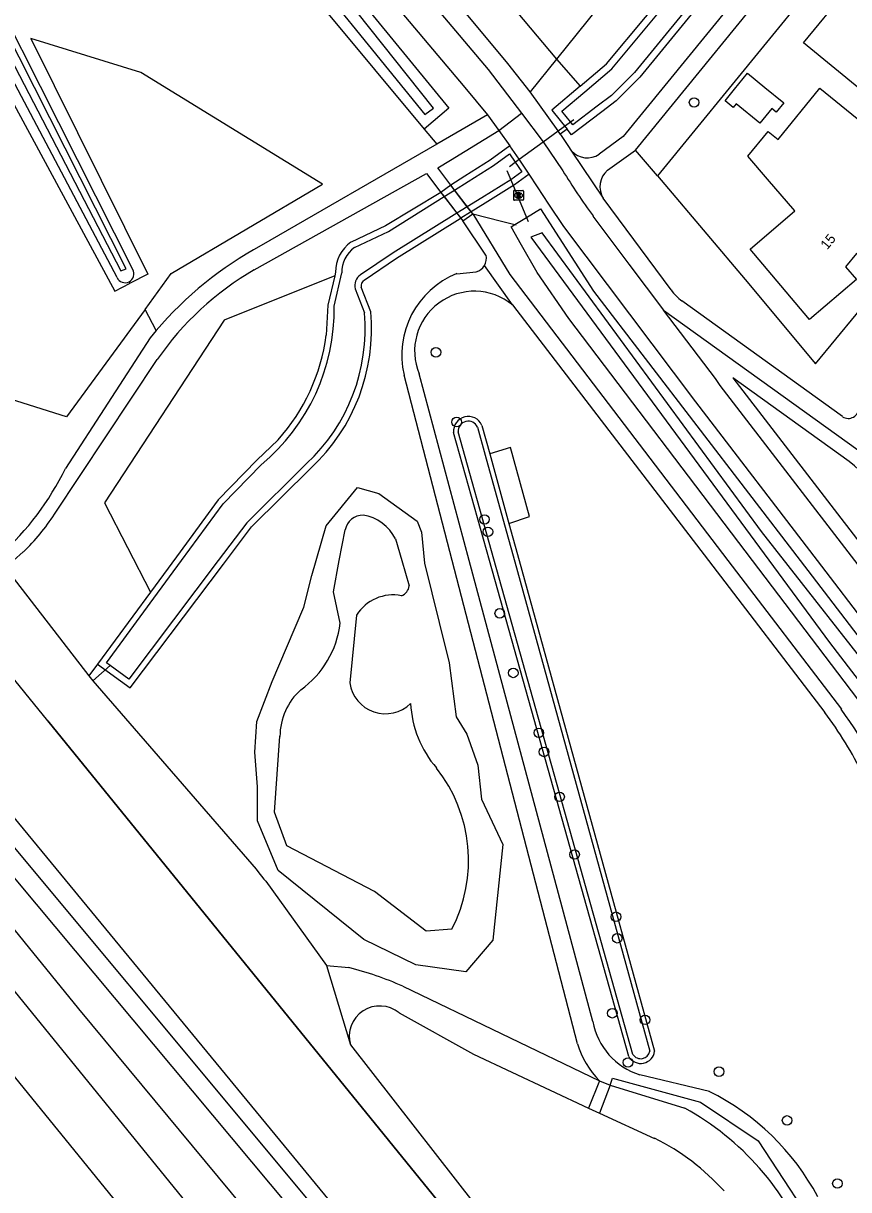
# Model space of a CAD drawing. Extents: x 157321 to 158827, y 386650 to 388532.
# Drawn here: x 157739.4 to 157823.7, y 387185.7 to 387304.9 of the extents above; entities that cross this region are included whole.
import ezdxf

# ---------------------------------------------------------------- set-up
doc = ezdxf.new("R2010")
doc.units = 0
for name, color, linetype in [('IMGEO_Boom', 7, 'Continuous'), ('IMGEO_Dek', 7, 'Continuous'), ('IMGEO_Duiker', 7, 'Continuous'), ('IMGEO_Fietspad_gesloten', 7, 'Continuous'), ('IMGEO_Groenvoorziening', 7, 'Continuous'), ('IMGEO_Hek', 7, 'Continuous'), ('IMGEO_Loofbos', 7, 'Continuous'), ('IMGEO_Meer_plas_ven_vijver', 7, 'Continuous'), ('IMGEO_Muur', 7, 'Continuous'), ('IMGEO_Pand', 7, 'Continuous'), ('IMGEO_Pand_nummerreeks', 7, 'Continuous'), ('IMGEO_Rioolput', 7, 'Continuous'), ('IMGEO_Voetpad_gesloten', 7, 'Continuous'), ('IMGEO_Voetpad_halfverhard', 7, 'Continuous'), ('IMGEO_Waterloop', 7, 'Continuous')]:
    doc.layers.add(name, color=color, linetype=linetype)

msp = doc.modelspace()

# ---------------------------------------------------------------- linework, layer by layer
at = {"layer": 'IMGEO_Boom'}
for centre in [(157807.89, 387296.78), (157781.52, 387271.26), (157783.64, 387264.14), (157786.48, 387254.19), (157786.83, 387252.93), (157788.04, 387244.6), (157789.42, 387238.52), (157792.03, 387232.4), (157792.56, 387230.45), (157794.15, 387225.86), (157795.68, 387219.97), (157799.91, 387213.61), (157800.04, 387211.42), (157799.54, 387203.76), (157802.88, 387203.08), (157801.14, 387198.73), (157810.43, 387197.79), (157817.39, 387192.81), (157822.53, 387186.37)]:
    msp.add_circle(centre, 0.489, dxfattribs=at)
at = {"layer": 'IMGEO_Dek'}
msp.add_lwpolyline([(157783.03, 387288.33), (157782.02, 387287.59), (157784.26, 387284.68), (157785.28, 387285.39)], close=True, dxfattribs=at)
at = {"layer": 'IMGEO_Duiker'}
for points in [[(157789.02, 387290.25), (157789.61, 387290.68), (157790.02, 387290.98), (157792.47, 387292.77), (157793.99, 387293.87), (157795.27, 387294.8), (157795.59, 387295.03)], [(157788.77, 387289.83), (157789.16, 387288.89), (157790.78, 387285.03), (157790.95, 387284.63)]]:
    msp.add_lwpolyline(points, dxfattribs=at)
at = {"layer": 'IMGEO_Fietspad_gesloten'}
for points in [[(157766.03, 387323.87), (157767.9, 387322.07), (157773.67, 387315.78), (157786.84, 387300.13), (157790.25, 387295.68)], [(157771.79, 387313.35), (157784.48, 387298.31), (157786.79, 387295.52)], [(157787.94, 387293.91), (157790.25, 387295.68)], [(157790.25, 387295.68), (157792.47, 387292.77), (157794.48, 387289.8)], [(157786.79, 387295.52), (157787.94, 387293.91)], [(157787.94, 387293.91), (157789.06, 387292.34)], [(157791.03, 387289.45), (157790.02, 387290.98), (157789.06, 387292.34)], [(157825.92, 387242.91), (157820.49, 387250), (157808.07, 387266.2), (157794.6, 387284.12), (157793.04, 387286.38), (157791.89, 387288.15), (157791.03, 387289.45)], [(157797.56, 387285.18), (157801.23, 387280.28), (157804.78, 387275.56)], [(157828.92, 387244.01), (157824.3, 387250), (157810.55, 387267.86), (157810.07, 387268.57), (157804.78, 387275.56)]]:
    msp.add_lwpolyline(points, dxfattribs=at)
msp.add_arc((157857.24, 387328.45), 73.71, 211.6265, 215.9426, dxfattribs=at)
at = {"layer": 'IMGEO_Groenvoorziening'}
for points in [[(157796.24, 387298.43), (157798.94, 387300.72), (157806.91, 387310.3), (157819.12, 387325.88), (157828, 387336.89), (157908.82, 387436)], [(157912.81, 387431.73), (157897.51, 387415.55), (157802.35, 387299.36), (157799.92, 387296.93), (157798.45, 387295.81), (157795.38, 387293.49), (157794.93, 387294.06)], [(157748.95, 387278.9), (157719.56, 387334.45), (157716.21, 387339.26), (157690.59, 387390.07), (157677.07, 387388.93)], [(157855.27, 387351.92), (157855.06, 387351.68), (157840.49, 387333.81), (157827.63, 387318.06), (157815.3, 387302.91), (157804.16, 387289.28)], [(157750.55, 387279.72), (157727.88, 387324.62), (157721.69, 387338.23), (157733.68, 387344.68)], [(157767.67, 387314.71), (157782.84, 387296.2), (157780.33, 387294.05)], [(157765.28, 387312.16), (157780.33, 387294.05)], [(157786.32, 387310.2), (157793.84, 387301.2)], [(157798.04, 387306.43), (157793.84, 387301.2)], [(157664.34, 387303.06), (157707.81, 387250), (157745.01, 387204.22), (157870.42, 387053.08)], [(157751.81, 387275.65), (157754.48, 387279.3), (157769.92, 387288.43), (157751.39, 387299.83), (157740.15, 387303.3), (157752.08, 387279.24), (157750.27, 387278.31)], [(157751.81, 387275.65), (157743.77, 387264.66), (157737.4, 387266.69), (157714.24, 387293.39), (157714.33, 387297.79), (157735.17, 387302.52), (157748.73, 387277.52), (157750.27, 387278.31)], [(157793.84, 387301.2), (157791.14, 387297.85)], [(157793.84, 387301.2), (157796.24, 387298.43)], [(157796.24, 387298.43), (157793.36, 387296), (157794.93, 387294.06)], [(157780.33, 387294.05), (157781.6, 387292.53)], [(157794.93, 387294.06), (157794.22, 387293.53)], [(157789.06, 387292.34), (157787.05, 387290.88), (157784.46, 387289.26), (157783.03, 387288.33)], [(157804.16, 387289.28), (157801.9, 387291.92)], [(157791.03, 387289.45), (157789.53, 387288.35), (157786.54, 387286.5), (157785.11, 387285.61), (157785.06, 387285.57), (157784.05, 387284.95), (157784.05, 387284.95)], [(157804.16, 387289.28), (157809.55, 387282.9), (157812.72, 387279.13), (157813.09, 387278.69), (157820.29, 387270.07), (157826.52, 387277.64)], [(157782.02, 387287.59), (157776.36, 387284.17), (157772.85, 387282.51)], [(157774.2, 387278.64), (157777.5, 387280.89), (157784, 387284.92), (157784.05, 387284.95)], [(157784.05, 387284.95), (157784.26, 387284.68)], [(157825.25, 387234.97), (157813.86, 387250), (157795.11, 387274.72), (157791.86, 387279.41), (157790.27, 387282.2), (157789.2, 387284.07), (157789.59, 387284.31), (157790.78, 387285.03), (157792.2, 387285.9), (157797.61, 387277.5), (157818.71, 387250), (157828.3, 387237.51)], [(157771.27, 387279.45), (157771.18, 387279.07)], [(157750.27, 387278.31), (157750.18, 387278.47)], [(157774.87, 387275.41), (157773.89, 387277.9)], [(157752.95, 387273.5), (157751.81, 387275.65)], [(157830.12, 387244.91), (157833.98, 387248.23), (157824.73, 387259.26), (157824.28, 387259.68), (157823.73, 387260.1), (157811.84, 387268.64), (157825.49, 387250.92), (157830.12, 387244.91)], [(157786.21, 387263.8), (157787.02, 387260.89)], [(157801.21, 387199.34), (157786.99, 387250), (157783.33, 387263.06)], [(157788.98, 387253.76), (157791.06, 387254.48), (157789.14, 387261.53), (157787.02, 387260.89)], [(157787.02, 387260.89), (157788.98, 387253.76)], [(157746.95, 387239.42), (157750.27, 387236.99), (157759.81, 387249.61), (157762.69, 387253.42), (157768.77, 387259.45)], [(157779.61, 387254.01), (157780.04, 387252.89), (157780.34, 387249.72), (157781.85, 387243.67), (157782.88, 387239.54), (157783.58, 387234.02), (157784.69, 387232.25), (157785.79, 387229.08), (157786.16, 387225.61), (157788.37, 387221), (157787.32, 387211.21), (157784.58, 387207.97), (157779.48, 387208.7), (157774.14, 387211.29), (157765.41, 387218.33), (157763.31, 387223.42), (157763.31, 387226.87), (157763.02, 387230.41), (157763.24, 387233.57), (157764.79, 387237.63), (157766.26, 387241.09), (157768.03, 387245.22), (157768.84, 387248.46), (157770.31, 387253.54), (157773.5, 387257.47), (157775.68, 387256.83), (157779.61, 387254.01)], [(157788.98, 387253.76), (157790.02, 387250), (157803.85, 387199.88)], [(157752.37, 387246.78), (157746.95, 387239.42)], [(157803.33, 387144.92), (157725.41, 387239.55)], [(157746.95, 387239.42), (157746.07, 387238.22)], [(157770.34, 387208.65), (157772.62, 387208.42)], [(157778.13, 387206.52), (157798.22, 387196.85)], [(157777.76, 387203.8), (157785.37, 387199.57), (157797.11, 387194.06)], [(157799.3, 387196.42), (157806.93, 387194.05)], [(157798.24, 387193.55), (157803.86, 387190.98)]]:
    msp.add_lwpolyline(points, dxfattribs=at)
for centre, radius, start, end in [((157774.95, 387279.48), 3.69, 124.8541, 180.4502), ((157749.77, 387279.27), 0.901, 204.7072, 296.7752), ((157749.77, 387279.27), 0.901, 296.9532, 29.7576), ((157774.57, 387278.05), 0.695, 121.5076, 192.1889), ((157755.49, 387273.66), 19.45, 313.0551, 5.1569), ((157784.83, 387263.2), 1.51, 23.4879, 185.2472), ((157764.77, 387176.61), 32.76, 65.9191, 76.1296), ((157775.78, 387201.39), 3.11, 50.666, 195.7351), ((157802.44, 387200.06), 1.43, 210.4696, 352.7745), ((157793.43, 387169.33), 28.17, 21.299, 61.3644), ((157793.41, 387169.87), 23.56, 41.8926, 63.675)]:
    msp.add_arc(centre, radius, start, end, dxfattribs=at)
at = {"layer": 'IMGEO_Hek'}
for points in [[(157785.28, 387285.39), (157788.21, 387284.65)], [(157788.21, 387284.65), (157789.59, 387284.31)], [(157789.59, 387284.31), (157789.7, 387284.28)], [(157746.48, 387237.7), (157748.25, 387239.26)], [(157741.87, 387233.63), (157794.08, 387169.38), (157794.74, 387167.01), (157798.17, 387154.86), (157803.57, 387147.92)]]:
    msp.add_lwpolyline(points, dxfattribs=at)
at = {"layer": 'IMGEO_Loofbos'}
for points in [[(157861.05, 387046.47), (157695.61, 387250), (157656.75, 387297.8), (157500, 387486.32), (157496.88, 387490.07), (157491.71, 387500), (157484.63, 387513.61), (157488.56, 387508.46), (157495.01, 387500), (157500, 387493.45), (157503.77, 387488.5), (157517.2, 387474.24)], [(157865.56, 387049.64), (157661, 387301.29)], [(157771.18, 387279.07), (157759.89, 387274.53), (157747.65, 387255.9), (157752.37, 387246.78)], [(157771.18, 387279.07), (157770.49, 387276.08), (157770.31, 387273)], [(157765.41, 387262.33), (157763.22, 387260.23), (157759.29, 387256.2), (157755.01, 387250.38), (157752.37, 387246.78)], [(157737.52, 387249.28), (157746.07, 387238.22)], [(157803.57, 387147.92), (157798.17, 387154.86), (157794.74, 387167.01), (157794.08, 387169.38), (157741.87, 387233.63), (157732.46, 387245.21)], [(157746.07, 387238.22), (157746.48, 387237.7), (157763.14, 387218.46), (157763.33, 387218.22), (157763.95, 387217.46), (157764.16, 387217.23), (157770.34, 387208.65)], [(157770.34, 387208.65), (157772.79, 387200.54)], [(157772.79, 387200.54), (157787.81, 387181.25), (157795.16, 387170.01), (157805.2, 387156.63)]]:
    msp.add_lwpolyline(points, dxfattribs=at)
msp.add_arc((157750.55, 387275.63), 19.94, 318.1681, 352.4166, dxfattribs=at)
at = {"layer": 'IMGEO_Meer_plas_ven_vijver'}
for points in [[(157771.74, 387243.59), (157771.04, 387246.81), (157771.65, 387250), (157772.24, 387253.13)], [(157777.39, 387252.2), (157778.03, 387250), (157778.78, 387247.41)], [(157773.41, 387244.43), (157772.73, 387237.5)], [(157783.15, 387212.33), (157780.52, 387212.14), (157775.26, 387216.18), (157766.29, 387220.86), (157765.04, 387224.29), (157765.59, 387232.04)]]:
    msp.add_lwpolyline(points, dxfattribs=at)
for centre, radius, start, end in [((157774.05, 387252.8), 1.83, 88.5571, 169.8192), ((157773.35, 387250.19), 4.51, 26.4517, 80.5737), ((157777.59, 387247.52), 1.2, 289.8664, 354.4387), ((157777.13, 387242.08), 4.4, 78.6238, 147.7462), ((157762.06, 387244.74), 9.75, 305.4536, 353.2437), ((157776.36, 387238.02), 3.67, 188.1127, 314.4469), ((157771.94, 387232.05), 6.35, 131.6887, 180.1095), ((157789.82, 387235.96), 10.91, 182.9142, 220.9759), ((157769.59, 387219.36), 15.26, 332.5871, 38.2318)]:
    msp.add_arc(centre, radius, start, end, dxfattribs=at)
at = {"layer": 'IMGEO_Muur'}
msp.add_lwpolyline([(157763.33, 387218.22), (157763.95, 387217.46)], dxfattribs=at)
at = {"layer": 'IMGEO_Pand'}
for points in [[(157841.74, 387306.96), (157839.24, 387303.93), (157842.16, 387301.52), (157833.57, 387291), (157819.07, 387302.87), (157823.4, 387308.16), (157826.93, 387305.26), (157826.29, 387304.47), (157831.09, 387300.54), (157835.68, 387306.16), (157829.19, 387311.46), (157832.02, 387314.92), (157841.74, 387306.96)], [(157817.04, 387296.75), (157816.26, 387295.8), (157815.82, 387296.15), (157814.61, 387294.66), (157812.19, 387296.63), (157811.89, 387296.26), (157811.05, 387296.95), (157812.01, 387298.14), (157813.34, 387299.76), (157815.12, 387298.31), (157817.04, 387296.75)], [(157827.46, 387283.99), (157825, 387280.94), (157824.47, 387281.36), (157823.35, 387279.98), (157824.47, 387278.69), (157819.69, 387274.6), (157814.91, 387280.26), (157813.62, 387281.78), (157818.18, 387285.7), (157815.38, 387288.96), (157813.39, 387291.28), (157815.46, 387293.81), (157816.47, 387292.99), (157820.75, 387298.25), (157829.28, 387291.28), (157824.98, 387286), (157827.46, 387283.99)]]:
    msp.add_lwpolyline(points, dxfattribs=at)
at = {"layer": 'IMGEO_Rioolput'}
for p, q in [((157789.46, 387286.87), (157789.46, 387287.72)), ((157789.53, 387287.79), (157790.39, 387287.79)), ((157789.95, 387287.57), (157789.97, 387287.57)), ((157790.46, 387287.72), (157790.46, 387286.87)), ((157790.39, 387286.79), (157789.53, 387286.79)), ((157789.97, 387287.01), (157789.94, 387287.01))]:
    msp.add_line(p, q, dxfattribs=at)
for points in [[(157789.46, 387286.87), (157789.46, 387287.72)], [(157789.53, 387287.79), (157790.39, 387287.79)], [(157790.05, 387287.49), (157789.79, 387287.49), (157789.79, 387287.09)], [(157789.79, 387287.09), (157789.92, 387287.09), (157789.92, 387287.26), (157789.93, 387287.26)], [(157789.97, 387287.41), (157789.92, 387287.41), (157789.92, 387287.33)], [(157789.92, 387287.33), (157789.97, 387287.33)], [(157790.46, 387287.72), (157790.46, 387286.87)], [(157790.39, 387286.79), (157789.53, 387286.79)], [(157789.98, 387287.23), (157790.05, 387287.09), (157790.19, 387287.09), (157790.12, 387287.22)]]:
    msp.add_lwpolyline(points, dxfattribs=at)
for centre, radius, start, end in [((157789.53, 387287.72), 0.0765, 91.552, 178.448), ((157789.53, 387287.72), 0.0765, 91.552, 178.448), ((157789.93, 387287.2), 0.0533, 26.0293, 88.6989), ((157789.98, 387287.32), 0.0964, 77.0061, 93.1865), ((157789.96, 387287.52), 0.19, 274.7715, 282.9687), ((157789.99, 387287.37), 0.0378, 276.6634, 79.6772), ((157790.05, 387287.38), 0.109, 350.3612, 89.416), ((157790.04, 387287.38), 0.112, 277.5842, 350.9817), ((157790.03, 387287.17), 0.108, 29.5134, 73.7905), ((157790.38, 387287.72), 0.0765, 1.552, 88.448), ((157790.38, 387287.72), 0.0765, 1.552, 88.448), ((157789.53, 387286.87), 0.0765, 181.552, 268.448), ((157789.53, 387286.87), 0.0765, 181.552, 268.448), ((157790.38, 387286.87), 0.0765, 271.552, 358.448), ((157790.38, 387286.87), 0.0765, 271.552, 358.448)]:
    msp.add_arc(centre, radius, start, end, dxfattribs=at)
for centre, major_axis, ratio, start_param, end_param in [((157789.95, 387287.29), (-0.387, 0.002), 0.722429, 4.712389, 7.853982), ((157789.97, 387287.29), (-0.39, 0.002), 0.717154, 1.570796, 4.712389)]:
    msp.add_ellipse(centre, major_axis=major_axis, ratio=ratio, start_param=start_param, end_param=end_param, dxfattribs=at)
at = {"layer": 'IMGEO_Voetpad_gesloten'}
msp.add_lwpolyline([(157783.4, 387287.83), (157783.03, 387288.33), (157782.02, 387287.59), (157782.35, 387287.17), (157783.66, 387285.47), (157784.26, 387284.68), (157785.28, 387285.39), (157784.72, 387286.12), (157783.4, 387287.83)], dxfattribs=at)
at = {"layer": 'IMGEO_Voetpad_halfverhard'}
for points in [[(157911.02, 387428.24), (157854.91, 387359.75), (157800.63, 387293.29), (157798.18, 387291.49)], [(157803, 387139.66), (157801.53, 387141.41), (157774.67, 387174.28), (157720.59, 387238.92), (157711.56, 387250), (157667.65, 387303.9), (157594.47, 387393.09)], [(157801.9, 387291.92), (157852.26, 387353.62)], [(157791.14, 387297.85), (157788.88, 387300.76), (157783.45, 387307.3)], [(157794.22, 387293.53), (157793.99, 387293.87), (157791.14, 387297.85)], [(157786.79, 387295.52), (157781.6, 387292.53)], [(157783.03, 387288.33), (157781.73, 387290.09), (157783, 387290.87), (157787.94, 387293.91)], [(157794.22, 387293.53), (157794.31, 387293.4), (157794.99, 387292.4), (157795.37, 387291.82)], [(157781.6, 387292.53), (157763.66, 387282.17)], [(157795.37, 387291.82), (157798.6, 387286.99)], [(157799.03, 387289.86), (157801.9, 387291.92)], [(157762.95, 387279.69), (157780.56, 387289.54), (157782.02, 387287.59)], [(157783.03, 387288.33), (157782.02, 387287.59)], [(157805.54, 387277.63), (157798.6, 387286.99)], [(157784.26, 387284.68), (157785.28, 387285.39), (157789.07, 387279.22), (157811.35, 387250), (157822.93, 387234.81)], [(157786.63, 387281.17), (157784.26, 387284.68)], [(157789.33, 387276.12), (157786.47, 387280.12)], [(157783.66, 387279.29), (157785.63, 387279.47)], [(157823.05, 387264.69), (157806.64, 387276.52)], [(157789.33, 387276.12), (157809.35, 387250), (157821.24, 387234.49)], [(157804.78, 387275.56), (157824.63, 387261.3), (157825.25, 387260.82), (157825.82, 387260.29), (157834.45, 387250), (157836.08, 387248.06)], [(157752.95, 387273.5), (157752.32, 387272.74), (157743.68, 387259.38)], [(157742.55, 387254.73), (157753.05, 387270.53)], [(157795.99, 387200.64), (157783.18, 387250), (157778.27, 387268.93)], [(157797.56, 387202.91), (157784.91, 387250), (157779.79, 387269.06)], [(157737.52, 387249.28), (157738.36, 387250), (157739.37, 387250.88)], [(157803.16, 387142.7), (157776.17, 387175.46), (157724.13, 387237.85), (157725.01, 387239.24), (157725.41, 387239.55)], [(157798.22, 387196.85), (157797.11, 387194.06)], [(157798.22, 387196.85), (157799.3, 387196.42)], [(157799.3, 387196.42), (157799.55, 387197.12), (157808.54, 387194.68), (157814.42, 387190.74), (157821.47, 387179.98)], [(157809.45, 387195.78), (157802.36, 387197.47)], [(157799.3, 387196.42), (157798.24, 387193.55)], [(157797.11, 387194.06), (157798.24, 387193.55)]]:
    msp.add_lwpolyline(points, dxfattribs=at)
for centre, radius, start, end in [((157796.98, 387293.31), 2.19, 222.7752, 303.4461), ((157800.53, 387288.17), 2.26, 131.4641, 211.5056), ((157782.18, 387248.34), 38.57, 118.7071, 139.2829), ((157785.22, 387280.86), 1.45, 286.6686, 329.4514), ((157785.22, 387280.86), 1.45, 329.4346, 12.3165), ((157778.49, 387252.95), 30.92, 120.156, 145.3636), ((157786.97, 387270.99), 8.94, 111.7276, 193.3225), ((157785.46, 387271.38), 6.12, 50.7833, 202.3135), ((157809.48, 387280.45), 4.85, 215.5531, 234.1889), ((157823.64, 387265.61), 1.1, 237.3151, 2.0209), ((157716.48, 387272.88), 30.36, 312.6884, 333.6175), ((157724.97, 387266.01), 20.89, 313.5958, 327.3165), ((157791.23, 387211.77), 37.63, 25.7074, 37.1257), ((157783.26, 387206), 49.02, 21.652, 35.9839), ((157804.42, 387204.13), 6.97, 190.0867, 252.7725), ((157804.78, 387203.25), 9.17, 196.4875, 224.2614), ((157798.24, 387173.14), 25.25, 28.0738, 63.6688)]:
    msp.add_arc(centre, radius, start, end, dxfattribs=at)
at = {"layer": 'IMGEO_Waterloop'}
for points in [[(157912.21, 387432.16), (157896.96, 387416.03), (157801.8, 387299.85), (157799.44, 387297.48), (157798, 387296.4), (157795.51, 387294.51), (157795.27, 387294.8), (157794.38, 387295.9), (157796.72, 387297.88), (157799.47, 387300.2), (157807.49, 387309.84), (157819.69, 387325.42), (157828.57, 387336.43), (157909.3, 387435.43)], [(157691.04, 387391.61), (157716.74, 387342.12), (157719.68, 387336.71), (157749.34, 387279.59), (157749.88, 387279.79), (157720.18, 387338.49), (157733.93, 387345.75), (157739.37, 387339.3), (157743.93, 387334.67), (157755.9, 387323.58), (157765.1, 387314.39), (157780.39, 387295.54), (157781.28, 387296.2), (157773.44, 387306.05), (157767.14, 387313.97), (157760.42, 387321.26), (157755.17, 387325.94), (157743.18, 387336.67), (157734.1, 387347.84), (157719.35, 387370)], [(157773.2, 387281.96), (157776.67, 387283.61), (157782.35, 387287.17), (157783.4, 387287.83), (157784.81, 387288.71), (157787.41, 387290.35), (157789.03, 387291.52), (157789.61, 387290.68), (157790.28, 387289.71), (157789.16, 387288.89), (157786.2, 387287.05), (157784.72, 387286.12), (157783.66, 387285.47), (157777.15, 387281.43), (157773.82, 387279.16)], [(157852.96, 387194.46), (157853.84, 387195.13), (157847.94, 387202.66), (157842.88, 387209.02), (157839.32, 387213.53), (157834.8, 387223.61), (157832.99, 387226.45), (157828.01, 387236.09), (157814.76, 387252.97), (157792.36, 387283.47), (157791.2, 387283.01), (157821.71, 387241.61), (157826.23, 387235.78), (157837.7, 387213.23), (157842.26, 387207.05), (157852.96, 387194.46)], [(157771.13, 387275.98), (157771.91, 387279.37)], [(157773.26, 387277.73), (157774.22, 387275.28)], [(157785.77, 387263.62), (157786.56, 387260.76), (157788.53, 387253.64), (157789.57, 387249.87), (157803.37, 387199.87)], [(157801.64, 387199.55), (157787.45, 387250.13), (157783.8, 387263.13)], [(157768.31, 387259.89), (157762.2, 387253.85), (157759.29, 387250), (157750.14, 387237.89), (157748.25, 387239.26), (157747.86, 387239.55), (157752.7, 387246.14), (157755.53, 387250), (157759.78, 387255.78), (157763.67, 387259.77)]]:
    msp.add_lwpolyline(points, dxfattribs=at)
for centre, radius, start, end in [((157774.97, 387279.46), 3.06, 125.325, 181.8279), ((157774.56, 387278.05), 1.34, 123.5432, 193.6974), ((157750.54, 387275.64), 20.59, 309.6099, 0.9676), ((157755.5, 387273.65), 18.79, 312.9615, 4.9875), ((157784.83, 387263.2), 1.03, 24.1403, 184.0416), ((157802.44, 387200.06), 0.948, 212.6856, 348.5136)]:
    msp.add_arc(centre, radius, start, end, dxfattribs=at)

# ---------------------------------------------------------------- texts
at = {"layer": 'IMGEO_Pand_nummerreeks'}
msp.add_text('15', height=1, rotation=50.913, dxfattribs=at).set_placement((157821.49, 387281.68))

doc.saveas('drawing.dxf')
